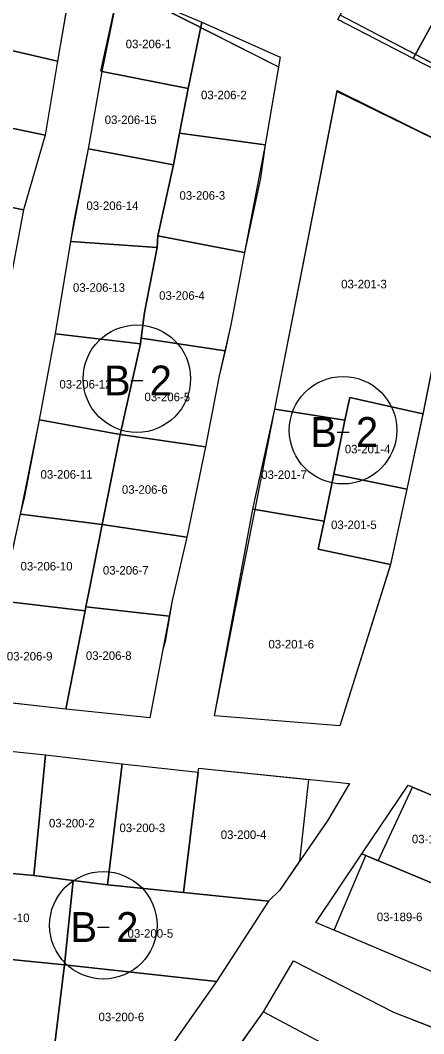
# Model space of a CAD drawing. Extents: x 413946 to 415528, y 4453939 to 4454944.
# Drawn here: x 414334.2 to 414381.5, y 4454115.6 to 4454234.4 of the extents above; entities that cross this region are included whole.
import ezdxf

# ---------------------------------------------------------------- set-up
doc = ezdxf.new("R2010")
doc.units = 0
for name, color, linetype in [('0_KADASTRO', 7, 'Continuous'), ('Level 27', 7, 'Continuous'), ('Level 28', 7, 'Continuous'), ('Level 29', 7, 'Continuous'), ('Level 54', 7, 'Continuous'), ('SEMBOL', 7, 'Continuous')]:
    doc.layers.add(name, color=color, linetype=linetype)

msp = doc.modelspace()

# ---------------------------------------------------------------- linework, layer by layer
at = {"layer": '0_KADASTRO'}
for points in [[(414324.7, 4454232.78), (414326.34, 4454241.4), (414327.7, 4454248.53), (414330.77, 4454247.11), (414332.3, 4454245.74), (414340.51, 4454241.13), (414338.52, 4454229.57)], [(414371.4, 4454234.43), (414377.08, 4454244.96), (414386.09, 4454241.03), (414386.29, 4454240.93), (414380.22, 4454229.86)], [(414380.22, 4454229.86), (414386.29, 4454240.93), (414391.44, 4454238), (414393.92, 4454236.59), (414388.89, 4454225.41)], [(414343.59, 4454228.38), (414345.77, 4454238.23), (414355.43, 4454234.15), (414353.86, 4454226.37), (414343.78, 4454228.35)], [(414352.84, 4454221.14), (414353.86, 4454226.37), (414355.43, 4454234.15), (414364.62, 4454230.03), (414364.38, 4454228.68), (414362.88, 4454219.74)], [(414322.87, 4454223.84), (414324.7, 4454232.78), (414338.52, 4454229.57), (414337.08, 4454220.88)], [(414342.17, 4454219.3), (414343.78, 4454228.35), (414353.86, 4454226.37), (414352.84, 4454221.14), (414352.11, 4454217.4)], [(414364, 4454188.77), (414371.32, 4454226.13), (414387.31, 4454218.19), (414381.35, 4454188.23), (414372.8, 4454190.14), (414372.22, 4454187.46)], [(414321.24, 4454214.86), (414322.87, 4454223.84), (414337.08, 4454220.88), (414334.55, 4454212.13)], [(414350.3, 4454209.09), (414352.11, 4454217.4), (414352.84, 4454221.14), (414362.88, 4454219.74), (414362.31, 4454215.83), (414360.46, 4454207.12)], [(414340.09, 4454208.43), (414340.52, 4454211.04), (414342.17, 4454219.3), (414352.11, 4454217.4), (414350.3, 4454209.09), (414350.21, 4454207.71)], [(414319.48, 4454206.33), (414321.24, 4454214.86), (414334.55, 4454212.13), (414332.92, 4454203.36)], [(414338.31, 4454197.59), (414340.09, 4454208.43), (414350.21, 4454207.71), (414348.74, 4454200.12), (414348.33, 4454197.08), (414348.24, 4454196.42)], [(414348.33, 4454197.08), (414348.74, 4454200.12), (414350.21, 4454207.71), (414350.3, 4454209.09), (414360.46, 4454207.12), (414358.84, 4454198.65), (414358.18, 4454195.61)], [(414336.41, 4454187.5), (414338.31, 4454197.59), (414348.24, 4454196.42), (414345.86, 4454185.81)], [(414345.86, 4454185.81), (414348.24, 4454196.42), (414348.33, 4454197.08), (414358.18, 4454195.61), (414357.49, 4454192.68), (414355.89, 4454184.36)], [(414370.91, 4454181.16), (414372.22, 4454187.46), (414372.8, 4454190.14), (414381.35, 4454188.23), (414379.48, 4454179.4)], [(414361.44, 4454177.03), (414364, 4454188.77), (414372.22, 4454187.46), (414370.91, 4454181.16), (414369.77, 4454175.64)], [(414334.18, 4454176.47), (414334.68, 4454178.55), (414336.41, 4454187.5), (414345.86, 4454185.81), (414343.75, 4454175.25)], [(414343.75, 4454175.25), (414345.86, 4454185.81), (414355.89, 4454184.36), (414353.68, 4454173.78)], [(414369.09, 4454172.34), (414369.77, 4454175.64), (414370.91, 4454181.16), (414379.48, 4454179.4), (414377.55, 4454170.55)], [(414331.88, 4454166.31), (414332.44, 4454168.49), (414334.18, 4454176.47), (414343.75, 4454175.25), (414342.28, 4454167.72), (414341.85, 4454165.58), (414341.77, 4454165.14)], [(414356.93, 4454152.83), (414361.44, 4454177.03), (414369.77, 4454175.64), (414369.09, 4454172.34), (414377.55, 4454170.55), (414371.62, 4454151.66)], [(414341.85, 4454165.58), (414342.28, 4454167.72), (414343.75, 4454175.25), (414353.68, 4454173.78), (414351.98, 4454166.33), (414351.65, 4454164.51)], [(414329.8, 4454154.68), (414331.7, 4454165.08), (414331.88, 4454166.31), (414341.77, 4454165.14), (414339.52, 4454153.62)], [(414339.52, 4454153.62), (414341.77, 4454165.14), (414341.85, 4454165.58), (414351.65, 4454164.51), (414351.15, 4454161.55), (414350.89, 4454160.6), (414349.34, 4454152.58)], [(414327.27, 4454134.9), (414328.46, 4454149.15), (414337.14, 4454148.23), (414335.77, 4454134.12)], [(414335.77, 4454134.12), (414337.14, 4454148.23), (414346.1, 4454147.19), (414344.38, 4454133.01), (414340.37, 4454133.53)], [(414344.38, 4454133.01), (414346.1, 4454147.19), (414355, 4454146.23), (414353.3, 4454132.12)], [(414353.3, 4454132.12), (414355, 4454146.23), (414355.09, 4454146.69), (414372.76, 4454144.88), (414370.21, 4454140.58), (414364.54, 4454132.36), (414363.28, 4454131.1)], [(414374.21, 4454136.64), (414379.62, 4454144.69), (414389.8, 4454140.42), (414386.84, 4454132.99), (414386.48, 4454132.09), (414386.3, 4454131.62)], [(414368.8, 4454128.61), (414374.21, 4454136.64), (414386.3, 4454131.62), (414382.76, 4454122.71)], [(414326.07, 4454124.95), (414327.27, 4454134.9), (414335.77, 4454134.12), (414340.37, 4454133.53), (414339.35, 4454123.63)], [(414339.35, 4454123.63), (414340.37, 4454133.53), (414344.38, 4454133.01), (414353.3, 4454132.12), (414363.28, 4454131.1), (414357.17, 4454121.66)], [(414325.07, 4454115.02), (414326.07, 4454124.95), (414339.35, 4454123.63), (414338.09, 4454113.42), (414335.22, 4454113.98), (414333.71, 4454114.13), (414333.53, 4454114.15)], [(414338.09, 4454113.42), (414339.35, 4454123.63), (414357.17, 4454121.66), (414350.27, 4454111.91), (414348.11, 4454112.23), (414345.53, 4454112.54)], [(414357.18, 4454110.44), (414362.67, 4454118.13), (414374.28, 4454111.93), (414367.96, 4454102.9)]]:
    msp.add_lwpolyline(points, close=True, dxfattribs=at)
at = {"layer": 'Level 27'}
for p, q in [((414340.53, 4454241.26), (414338.52, 4454229.57)), ((414343.78, 4454228.35), (414345.8, 4454238.37)), ((414338.52, 4454229.57), (414337.08, 4454220.88)), ((414364.42, 4454228.91), (414362.88, 4454219.74)), ((414342.17, 4454219.3), (414343.78, 4454228.35)), ((414364, 4454188.77), (414371.3, 4454226.02)), ((414337.08, 4454220.88), (414334.55, 4454212.13)), ((414340.09, 4454208.43), (414342.17, 4454219.3)), ((414362.88, 4454219.74), (414360.46, 4454207.12)), ((414334.55, 4454212.13), (414332.92, 4454203.36)), ((414338.31, 4454197.59), (414340.09, 4454208.43)), ((414360.46, 4454207.12), (414358.84, 4454198.65)), ((414358.84, 4454198.65), (414357.49, 4454192.68)), ((414336.41, 4454187.5), (414338.31, 4454197.59)), ((414357.49, 4454192.68), (414355.89, 4454184.36)), ((414361.68, 4454176.99), (414364, 4454188.77)), ((414334.18, 4454176.47), (414336.41, 4454187.5)), ((414355.89, 4454184.36), (414353.68, 4454173.78)), ((414331.7, 4454165.08), (414334.18, 4454176.47)), ((414359.37, 4454165.2), (414361.68, 4454176.99)), ((414353.68, 4454173.78), (414351.98, 4454166.33)), ((414351.98, 4454166.33), (414350.89, 4454160.6)), ((414356.93, 4454152.83), (414359.37, 4454165.2)), ((414350.89, 4454160.6), (414349.34, 4454152.58)), ((414339.52, 4454153.62), (414329.8, 4454154.68)), ((414349.34, 4454152.58), (414339.52, 4454153.62)), ((414371.62, 4454151.66), (414356.93, 4454152.83)), ((414328.46, 4454149.15), (414337.14, 4454148.23)), ((414337.14, 4454148.23), (414346.1, 4454147.19)), ((414346.1, 4454147.19), (414355, 4454146.23)), ((414355, 4454146.23), (414355.09, 4454146.69)), ((414355.09, 4454146.69), (414367.95, 4454145.37)), ((414376.12, 4454135.83), (414380.13, 4454144.47)), ((414380.13, 4454144.47), (414389.8, 4454140.42)), ((414370.94, 4454127.71), (414374.68, 4454136.45)), ((414374.68, 4454136.45), (414376.12, 4454135.83)), ((414366.9, 4454135.79), (414364.54, 4454132.36)), ((414364.54, 4454132.36), (414363.28, 4454131.1)), ((414363.28, 4454131.1), (414357.17, 4454121.66)), ((414382.76, 4454122.71), (414370.94, 4454127.71)), ((414362.67, 4454118.13), (414366.21, 4454124.09)), ((414366.21, 4454124.09), (414377.92, 4454118.08)), ((414357.17, 4454121.66), (414350.27, 4454111.91)), ((414357.17, 4454110.44), (414362.67, 4454118.13)), ((414377.92, 4454118.08), (414388.91, 4454113.79))]:
    msp.add_line(p, q, dxfattribs=at)
at = {"layer": 'Level 28'}
for p, q in [((414345.8, 4454238.37), (414364.42, 4454228.91)), ((414389.08, 4454225.84), (414371.67, 4454234.94))]:
    msp.add_line(p, q, dxfattribs=at)
at = {"layer": 'Level 29'}
for p, q in [((414371.3, 4454226.02), (414387.31, 4454218.19)), ((414387.31, 4454218.19), (414381.38, 4454188.35)), ((414381.38, 4454188.35), (414379.48, 4454179.38)), ((414379.48, 4454179.38), (414377.52, 4454170.41)), ((414377.52, 4454170.41), (414371.62, 4454151.66)), ((414367.95, 4454145.37), (414366.9, 4454135.79))]:
    msp.add_line(p, q, dxfattribs=at)
at = {"layer": 'Level 54'}
for points in [[(414314.18, 4454254.96), (414340.53, 4454241.26), (414338.52, 4454229.57), (414337.08, 4454220.88), (414334.55, 4454212.13), (414332.92, 4454203.36)], [(414393.92, 4454236.59), (414389.08, 4454225.84), (414371.67, 4454234.94)]]:
    msp.add_lwpolyline(points, dxfattribs=at)
for points in [[(414331.7, 4454165.08), (414334.18, 4454176.47), (414336.41, 4454187.5), (414338.31, 4454197.59), (414340.09, 4454208.43), (414342.17, 4454219.3), (414343.78, 4454228.35), (414345.8, 4454238.37), (414364.42, 4454228.91), (414362.88, 4454219.74), (414360.46, 4454207.12), (414358.84, 4454198.65), (414357.49, 4454192.68), (414355.89, 4454184.36), (414353.68, 4454173.78), (414351.98, 4454166.33), (414350.89, 4454160.6), (414349.34, 4454152.58), (414339.52, 4454153.62), (414329.8, 4454154.68)], [(414361.68, 4454176.99), (414364, 4454188.77), (414371.3, 4454226.02), (414371.3, 4454226.02), (414387.31, 4454218.19), (414381.38, 4454188.35), (414379.48, 4454179.38), (414377.52, 4454170.41), (414371.62, 4454151.66), (414356.93, 4454152.83), (414359.37, 4454165.2)], [(414367.95, 4454145.37), (414366.9, 4454135.79), (414364.54, 4454132.36), (414363.28, 4454131.1), (414357.17, 4454121.66), (414350.27, 4454111.91), (414348.11, 4454112.23), (414340.47, 4454102.77), (414339, 4454100.95), (414332.24, 4454101.67), (414323.72, 4454102.57), (414325.07, 4454115.02), (414326.07, 4454124.95), (414327.27, 4454134.9), (414328.46, 4454149.15), (414337.14, 4454148.23), (414346.1, 4454147.19), (414355, 4454146.23), (414355.09, 4454146.69)], [(414410.47, 4454110.55), (414399.35, 4454115.59), (414391.11, 4454119.13), (414382.76, 4454122.71), (414370.94, 4454127.71), (414374.68, 4454136.45), (414376.12, 4454135.83), (414380.13, 4454144.47), (414389.8, 4454140.42), (414400.49, 4454135.89), (414418.53, 4454127.69)], [(414388.91, 4454113.79), (414399.89, 4454109.5), (414407.28, 4454105.82), (414408.67, 4454105.13), (414403.81, 4454096.55), (414397.01, 4454083.53), (414378.35, 4454095.72), (414357.17, 4454110.44), (414362.67, 4454118.13), (414366.21, 4454124.09), (414377.92, 4454118.08)]]:
    msp.add_lwpolyline(points, close=True, dxfattribs=at)
at = {"layer": 'SEMBOL'}
for p, q in [((414347.13, 4454192.13), (414348.53, 4454192.13)), ((414371.3, 4454186.09), (414372.7, 4454186.09)), ((414343.2, 4454128.06), (414344.6, 4454128.06))]:
    msp.add_line(p, q, dxfattribs=at)
for centre in [(414347.83, 4454192.34), (414372, 4454186.3), (414343.9, 4454128.27)]:
    msp.add_circle(centre, 6.3, dxfattribs=at)

# ---------------------------------------------------------------- texts
at = {"layer": '0_KADASTRO'}
for s, p in [('03-206-1', (414346.52, 4454231.08)), ('03-206-2', (414355.35, 4454225.1)), ('03-206-15', (414344.06, 4454222.19)), ('03-206-3', (414352.83, 4454213.32)), ('03-206-14', (414341.92, 4454212.12)), ('03-201-3', (414371.78, 4454202.93)), ('03-206-13', (414340.34, 4454202.53)), ('03-206-4', (414350.44, 4454201.59)), ('03-206-12', (414338.75, 4454191.19)), ('03-206-5', (414348.72, 4454189.7)), ('03-201-4', (414372.2, 4454183.59)), ('03-206-11', (414336.54, 4454180.62)), ('03-201-7', (414362.41, 4454180.59)), ('03-206-6', (414346.08, 4454178.85)), ('03-201-5', (414370.59, 4454174.71)), ('03-206-10', (414334.2, 4454169.86)), ('03-206-7', (414343.85, 4454169.38)), ('03-201-6', (414363.25, 4454160.72)), ('03-206-9', (414332.59, 4454159.31)), ('03-206-8', (414341.86, 4454159.38)), ('03-200-2', (414337.53, 4454139.74)), ('03-200-3', (414345.79, 4454139.19)), ('03-200-4', (414357.66, 4454138.39)), ('03-189-1', (414380.07, 4454137.88)), ('03-200-10', (414329.15, 4454128.64)), ('03-189-6', (414375.95, 4454128.75)), ('03-200-5', (414346.74, 4454126.81)), ('03-200-6', (414343.34, 4454117.02))]:
    msp.add_text(s, height=1, dxfattribs=at).set_placement(p)
at = {"layer": 'SEMBOL'}
for s, p in [('B', (414343.98, 4454190.38)), ('2', (414349.33, 4454190.38)), ('B', (414368.16, 4454184.34)), ('2', (414373.51, 4454184.34)), ('B', (414340.05, 4454126.31)), ('2', (414345.41, 4454126.31))]:
    msp.add_text(s, height=3.5, dxfattribs=at).set_placement(p)

doc.saveas('drawing.dxf')
